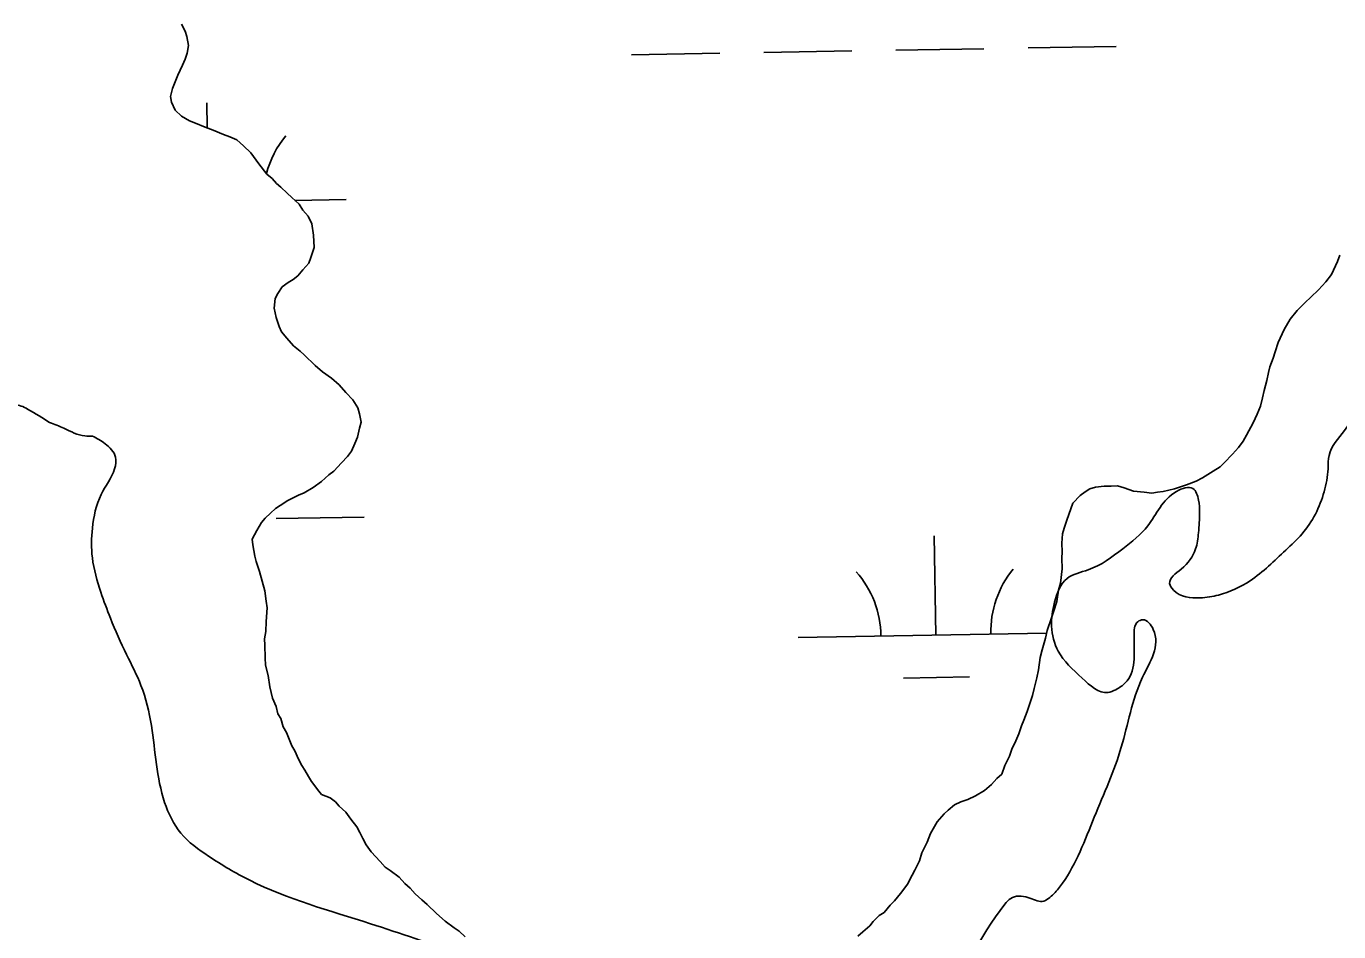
# Model space of a CAD drawing. Extents: x 3892998 to 3931244, y 278583 to 304547.
# Drawn here: x 3922793.5 to 3923270.2, y 287819.7 to 288148.5 of the extents above; entities that cross this region are included whole.
import ezdxf

# ---------------------------------------------------------------- set-up
doc = ezdxf.new("R2010")
doc.units = 0
doc.layers.add('V-RIVR-EDGE', color=7, linetype='Continuous')
doc.layers.add('V-WETL-SWMP', color=7, linetype='Continuous')

msp = doc.modelspace()

# ---------------------------------------------------------------- linework, layer by layer
at = {"layer": 'V-RIVR-EDGE'}
for points in [[(3922801.98, 288004.61), (3922793.99, 288009.5), (3922789.46, 288010.91), (3922785.28, 288007.78), (3922781.09, 288004.31), (3922773.43, 288003.64), (3922767.52, 288006.78), (3922764.75, 288013.41), (3922761.64, 288020.38), (3922754.69, 288026.66), (3922736.26, 288034.01), (3922728.27, 288039.6), (3922721.68, 288051.45), (3922718.24, 288068.17), (3922719.01, 288094.28), (3922720.82, 288123.51), (3922726.07, 288137.43), (3922731.67, 288146.81), (3922740.73, 288153.05), (3922744.92, 288158.61), (3922747.04, 288169.4), (3922749.14, 288173.92), (3922754.37, 288178.43), (3922758.2, 288179.81), (3922764.81, 288178.41), (3922766.91, 288180.14), (3922770.75, 288184.31), (3922771.1, 288187.44), (3922771.12, 288195.45), (3922770.81, 288208.68), (3922773.62, 288221.55), (3922782.37, 288240.32), (3922800.2, 288270.22), (3922810.34, 288287.25), (3922823.95, 288302.53), (3922831.62, 288308.08), (3922840.33, 288309.8), (3922852.51, 288309.77), (3922856.35, 288312.89), (3922859.49, 288316.72), (3922864.39, 288327.15), (3922865.81, 288339.33), (3922865.84, 288348.73), (3922865.5, 288353.6), (3922860.29, 288356.4), (3922849.85, 288359.9), (3922840.47, 288365.85), (3922834.58, 288377.7), (3922834.25, 288386.05), (3922833.92, 288393.71), (3922830.44, 288394.76), (3922824.9, 288403.13), (3922821.09, 288413.58), (3922821.12, 288423.68), (3922824.28, 288436.55), (3922832.67, 288451.5), (3922835.48, 288461.93), (3922835.5, 288470.29), (3922830.66, 288481.09), (3922825.8, 288488.07), (3922825.12, 288494.68), (3922825.15, 288506.87), (3922828.67, 288523.22), (3922835.33, 288539.56), (3922848.95, 288557.98), (3922862.92, 288575), (3922866.76, 288582.65), (3922866.78, 288589.61), (3922866.83, 288610.5), (3922867.57, 288626.86), (3922871.08, 288640.42), (3922882.61, 288656.06), (3922899.37, 288675.51), (3922916.81, 288692.18), (3922934.93, 288697.7), (3922950.59, 288698.36), (3922961.04, 288697.99), (3922965.92, 288700.76), (3922976.04, 288710.13), (3922993.12, 288723.32), (3923010.21, 288736.16), (3923019.62, 288740.66), (3923029.03, 288744.81), (3923041.57, 288746.17), (3923046.09, 288746.51), (3923064.54, 288747.16), (3923076.38, 288746.43), (3923102.83, 288742.89), (3923113.62, 288744.25), (3923123.37, 288744.23), (3923142.16, 288740.7), (3923156.75, 288731.27), (3923173.08, 288717.3), (3923184.19, 288707.53), (3923194.62, 288702.63), (3923202.62, 288697.74), (3923210.6, 288685.53), (3923219.96, 288671.59), (3923228.97, 288656.94), (3923228.61, 288648.94), (3923230.33, 288643.36), (3923235.88, 288636.04), (3923245.26, 288628.01), (3923254.63, 288615.8), (3923265.38, 288599.07), (3923271.6, 288580.95), (3923273.3, 288563.89), (3923274.33, 288557.62), (3923281.27, 288546.81), (3923284.72, 288535.67), (3923284.35, 288527.66), (3923281.2, 288519.31), (3923279.8, 288516.53), (3923279.09, 288512.01), (3923280.45, 288498.08), (3923278.63, 288465.36), (3923275.83, 288460.15), (3923272.34, 288456.33), (3923267.12, 288457.04), (3923263.65, 288462.96), (3923258.79, 288467.15), (3923252.2, 288475.52), (3923248.38, 288479.01), (3923245.59, 288479.02), (3923242.1, 288475.9), (3923236.87, 288469.64), (3923235.81, 288464.77), (3923239.98, 288460.93), (3923247.63, 288459.52), (3923252.85, 288458.12), (3923252.84, 288454.29), (3923248.63, 288441.77), (3923247.24, 288440.38), (3923244.1, 288440.39), (3923239.58, 288443.18), (3923234.72, 288446.68), (3923228.11, 288448.78), (3923221.49, 288447.75), (3923217.66, 288444.98), (3923216.95, 288440.11), (3923219.38, 288438.01), (3923230.15, 288429.98), (3923231.19, 288425.45), (3923235.7, 288420.91), (3923247.18, 288417.06), (3923255.18, 288413.9), (3923257.95, 288410.76), (3923257.94, 288405.19), (3923254.43, 288394.06), (3923244.65, 288378.07), (3923232.42, 288363.14), (3923218.82, 288353.07), (3923200.35, 288342.33), (3923191.64, 288340.26), (3923185.03, 288341.32), (3923173.56, 288347.97), (3923170.77, 288347.97), (3923167.98, 288345.19), (3923168.64, 288330.57), (3923168.98, 288328.48), (3923171.77, 288328.13), (3923176.3, 288331.25), (3923180.48, 288331.24), (3923186.73, 288326.7), (3923193.32, 288316.59), (3923195.39, 288309.27), (3923195.36, 288295.7), (3923194.3, 288288.74), (3923193.93, 288281.78), (3923197.75, 288277.94), (3923202.62, 288276.53), (3923217.24, 288275.45), (3923220.72, 288274.75), (3923230.1, 288268.11), (3923240.52, 288259.03), (3923247.45, 288245.79), (3923253, 288238.12), (3923257.16, 288231.84), (3923270.71, 288218.93), (3923286.7, 288208.79), (3923292.25, 288202.51), (3923296.76, 288194.84), (3923298.12, 288183.7), (3923298.1, 288175), (3923297.03, 288166.3), (3923298.06, 288161.07), (3923302.93, 288157.23), (3923307.45, 288157.22), (3923307.8, 288154.78), (3923306.38, 288145.04), (3923306.37, 288139.47), (3923311.91, 288130.76), (3923316.76, 288117.86), (3923316.72, 288104.29), (3923314.27, 288099.42), (3923311.48, 288094.55), (3923309.37, 288087.25), (3923308.99, 288076.46), (3923307.91, 288058.71), (3923301.25, 288042.36), (3923291.81, 288025.68), (3923282.04, 288014.56), (3923272.26, 288001.71), (3923266.67, 287992.67), (3923266.31, 287987.8), (3923264.89, 287979.45), (3923256.85, 287964.15), (3923250.92, 287958.25), (3923238.01, 287947.14), (3923226.51, 287941.95), (3923219.89, 287940.92), (3923210.15, 287943.73), (3923208.77, 287946.17), (3923212.96, 287951.38), (3923218.2, 287958.68), (3923219.26, 287964.59), (3923219.62, 287971.9), (3923219.29, 287976.43), (3923217.21, 287980.61), (3923211.29, 287979.58), (3923200.81, 287967.07), (3923191.74, 287958.74), (3923179.19, 287951.11), (3923171.52, 287948), (3923166.98, 287939.31), (3923165.91, 287930.61), (3923168.33, 287921.55), (3923177, 287911.78), (3923186.39, 287906.54), (3923189.18, 287907.58), (3923192.67, 287910.01), (3923195.84, 287927.05), (3923197.25, 287932.27), (3923198.99, 287932.96), (3923202.81, 287929.47), (3923198.94, 287912.08), (3923191.21, 287886.69), (3923181.41, 287861.3), (3923169.86, 287837.31), (3923166.72, 287833.49), (3923162.53, 287830.71), (3923157.31, 287832.12), (3923151.05, 287831.78), (3923148.95, 287829.7), (3923125.54, 287791.47), (3923110.52, 287773.06), (3923094.82, 287756.73), (3923084.71, 287751.54), (3923065.91, 287748.8), (3923050.25, 287751.27), (3923040.86, 287756.17), (3923016.54, 287775.03), (3922995.34, 287790.05), (3922973.45, 287804.72), (3922951.19, 287812.09), (3922918.49, 287822.61), (3922874.67, 287838.39), (3922859.72, 287847.13), (3922849.65, 287855.5), (3922843.76, 287866.66), (3922838.95, 287894.52), (3922835.16, 287909.15), (3922829.97, 287920.3), (3922824.08, 287933.54), (3922820.62, 287942.95), (3922817.52, 287955.49), (3922817.55, 287966.28), (3922820.71, 287978.46), (3922825.61, 287987.84), (3922825.97, 287992.02), (3922822.15, 287996.9), (3922817.63, 287999.7)], [(3922817.63, 287999.7), (3922814.85, 287999.71), (3922807.2, 288002.51), (3922801.98, 288004.61)]]:
    msp.add_spline(points, degree=3, dxfattribs=at)
at = {"layer": 'V-WETL-SWMP'}
for p, q in [((3923061.35, 288138.97), (3923093.34, 288139.52)), ((3923109.34, 288139.8), (3923141.34, 288140.35)), ((3923157.33, 288140.63), (3923189.33, 288141.19)), ((3923013.36, 288138.14), (3923045.35, 288138.69)), ((3922859.2, 288111.56), (3922859.04, 288120.72)), ((3922891.05, 288085.27), (3922909.66, 288085.59)), ((3922884.25, 287969.71), (3922916.25, 287970.26)), ((3923123.86, 287927.42), (3923123.24, 287963.41)), ((3923073.87, 287926.55), (3923164.07, 287928.11)), ((3923112.13, 287911.78), (3923136.13, 287912.2))]:
    msp.add_line(p, q, dxfattribs=at)
for points in [[(3922848.56, 288130.77), (3922850.24, 288134.34), (3922851.2, 288136.54), (3922852, 288138.69), (3922852.42, 288141.49), (3922851.79, 288144.82), (3922851.21, 288146.76), (3922849.84, 288149.2)], [(3922893.55, 287880.07), (3922892.44, 287882.35), (3922891.04, 287885.4), (3922889.95, 287887.17), (3922887.98, 287892.01), (3922886.88, 287894.03), (3922886, 287897.1), (3922884.9, 287898.87), (3922884.3, 287901.43), (3922882.9, 287904.48), (3922881.99, 287908.58), (3922881.33, 287912.69), (3922880.43, 287916.53), (3922880.34, 287919.11), (3922880.18, 287923.75), (3922880.1, 287926.07), (3922880.52, 287928.66), (3922880.66, 287932.39), (3922880.95, 287937.25), (3922880.61, 287939.72), (3922880.17, 287943.47), (3922879.23, 287946.95), (3922878.28, 287950.53), (3922877.07, 287954.1), (3922876.49, 287956.04), (3922875.83, 287960.2), (3922875.61, 287962.21), (3922877.31, 287965.36), (3922879.01, 287968.26), (3922880.25, 287969.85), (3922882.25, 287971.73), (3922884, 287973.34), (3922885.77, 287974.43), (3922888.54, 287976.33), (3922892.35, 287978.27), (3922894.39, 287979.11), (3922897.68, 287981.03), (3922900.7, 287983.2), (3922903.46, 287985.62), (3922905.22, 287986.97), (3922907.96, 287989.91), (3922910.2, 287992.3), (3922911.68, 287994.16), (3922912.87, 287997.04), (3922913.83, 287999.24), (3922914.49, 288002.52), (3922915.19, 288004.76), (3922914.57, 288007.74), (3922913.98, 288009.94), (3922912.07, 288012.86), (3922909.61, 288015.52), (3922907.14, 288018.27), (3922904.37, 288020.76), (3922901.09, 288022.97), (3922898.43, 288025.36), (3922894.43, 288029.14), (3922892.98, 288030.54), (3922890.6, 288032.42), (3922888.13, 288035.23), (3922886.24, 288037.48), (3922885.4, 288039.42), (3922884.25, 288042.78), (3922883.57, 288046.17), (3922883.97, 288049.59), (3922884.94, 288051.48), (3922886.4, 288053.85), (3922888.67, 288055.48), (3922890.44, 288056.57), (3922892.2, 288057.92), (3922893.94, 288060.05), (3922896.18, 288062.45), (3922896.88, 288064.54), (3922898.05, 288068.14), (3922897.89, 288072.58), (3922897.23, 288076.73), (3922895.85, 288079.53), (3922893.97, 288081.68), (3922892.6, 288083.86), (3922889.94, 288086.29), (3922888.33, 288087.94), (3922885.94, 288090.03), (3922884.34, 288091.42), (3922882.78, 288093.23), (3922880.92, 288094.81), (3922878, 288098.59), (3922875.03, 288102.56), (3922872.36, 288105.05), (3922870.02, 288107.24), (3922867.45, 288108.34), (3922865.1, 288109.19), (3922861.43, 288110.72), (3922858.55, 288111.81), (3922854.94, 288113.33), (3922852.84, 288114.19), (3922849.95, 288115.8), (3922847.6, 288118.04), (3922846.26, 288120.88), (3922845.93, 288123.04), (3922846.66, 288125.85), (3922847.85, 288128.89), (3922848.56, 288130.77)], [(3923269.68, 288063.07), (3923267.51, 288058.35), (3923265.54, 288055.7), (3923262.8, 288052.77), (3923260.05, 288050.09), (3923258.05, 288048.22), (3923255.06, 288045.28), (3923252.58, 288042.09), (3923250.39, 288038.4), (3923248.23, 288033.68), (3923247.05, 288030.29), (3923246.36, 288027.94), (3923245.17, 288024.8), (3923244.73, 288022.72), (3923244.05, 288019.86), (3923243.15, 288016.21), (3923242.46, 288013.61), (3923241.79, 288010.49), (3923240.6, 288007.61), (3923239.16, 288004.46), (3923236.73, 287999.99), (3923235.51, 287997.88), (3923233.79, 287995.5), (3923231.55, 287993.1), (3923228.56, 287989.9), (3923227.06, 287988.56), (3923224.53, 287986.92), (3923220.74, 287984.47), (3923218.46, 287983.36), (3923214.89, 287981.95), (3923210.55, 287980.51), (3923206.46, 287979.59), (3923204.4, 287979.26), (3923202.35, 287978.93), (3923199.49, 287979.35), (3923195.61, 287979.73), (3923192.21, 287980.91), (3923189.87, 287981.6), (3923187.54, 287981.52), (3923184.97, 287981.44), (3923181.88, 287981.07), (3923179.84, 287980.48), (3923178.07, 287979.39), (3923176.31, 287978.04), (3923173.56, 287975.37), (3923172.15, 287971.19), (3923171.45, 287969.1), (3923170.52, 287966.23), (3923169.81, 287964.14), (3923169.67, 287960.78), (3923169.78, 287957.68), (3923169.6, 287955.35), (3923169.73, 287951.49), (3923169.14, 287946.3), (3923168.45, 287943.7), (3923167.82, 287939.55), (3923166.65, 287935.89), (3923165.71, 287933.28), (3923164.3, 287929.1), (3923163.63, 287926.24), (3923162.48, 287922.07), (3923161.8, 287919.21), (3923161.18, 287914.8), (3923160.5, 287911.93), (3923159.6, 287908.03), (3923158.92, 287905.42), (3923158.22, 287903.34), (3923157.05, 287899.68), (3923155.87, 287896.54), (3923154.91, 287894.45), (3923153.97, 287891.58), (3923152.54, 287888.17), (3923151.57, 287886.33), (3923150.64, 287883.46), (3923148.95, 287880.04), (3923147.77, 287876.91), (3923146.01, 287875.3), (3923144.02, 287873.16), (3923141.51, 287871.01), (3923138.22, 287869.09), (3923135.43, 287867.71), (3923132.88, 287866.85), (3923130.6, 287865.73), (3923128.34, 287863.85), (3923126.83, 287862.51), (3923124.35, 287859.58), (3923121.92, 287855.37), (3923120.73, 287852.23), (3923118.8, 287848.29), (3923117.87, 287845.42), (3923116.18, 287842.01), (3923115.21, 287840.17), (3923113.51, 287837.01), (3923112.28, 287835.16), (3923111.05, 287833.57), (3923108.81, 287830.91), (3923107.32, 287829.31), (3923105.09, 287826.66), (3923103.32, 287825.56), (3923101.07, 287823.42), (3923099.83, 287821.83)], [(3923270.63, 288065.43), (3923269.68, 288063.07)], [(3922952.86, 287817.88), (3922950.73, 287819.86), (3922948.89, 287821.09), (3922945.71, 287823.56), (3922942.52, 287826.29), (3922939.06, 287829.52), (3922937.19, 287831.26), (3922934.79, 287833.5), (3922932.92, 287835.5), (3922931.06, 287837.24), (3922928.92, 287839.49), (3922925.74, 287841.96), (3922923.89, 287843.18), (3922922.02, 287845.18), (3922918.8, 287848.68), (3922916.91, 287851.2), (3922915.8, 287853.48), (3922914.69, 287855.76), (3922913.59, 287857.79), (3922911.43, 287860.55), (3922909.54, 287863.06), (3922907.14, 287865.3), (3922905.8, 287866.8), (3922903.95, 287868.29), (3922900.78, 287869.52), (3922899.81, 287870.73), (3922897.1, 287874.25), (3922896.01, 287876.02), (3922894.64, 287878.3), (3922893.55, 287880.07)], [(3923099.83, 287821.83), (3923097.33, 287819.68), (3923095.57, 287818.07)]]:
    msp.add_lwpolyline(points, dxfattribs=at)
for centre, start, end in [((3922914.89, 288086.16), 140.2199, 165.4673), ((3923068.62, 287926.94), 0.2199, 41.7635), ((3923179.09, 287928.85), 140.2199, 181.7635)]:
    msp.add_arc(centre, 35.25, start, end, dxfattribs=at)

doc.saveas('drawing.dxf')
